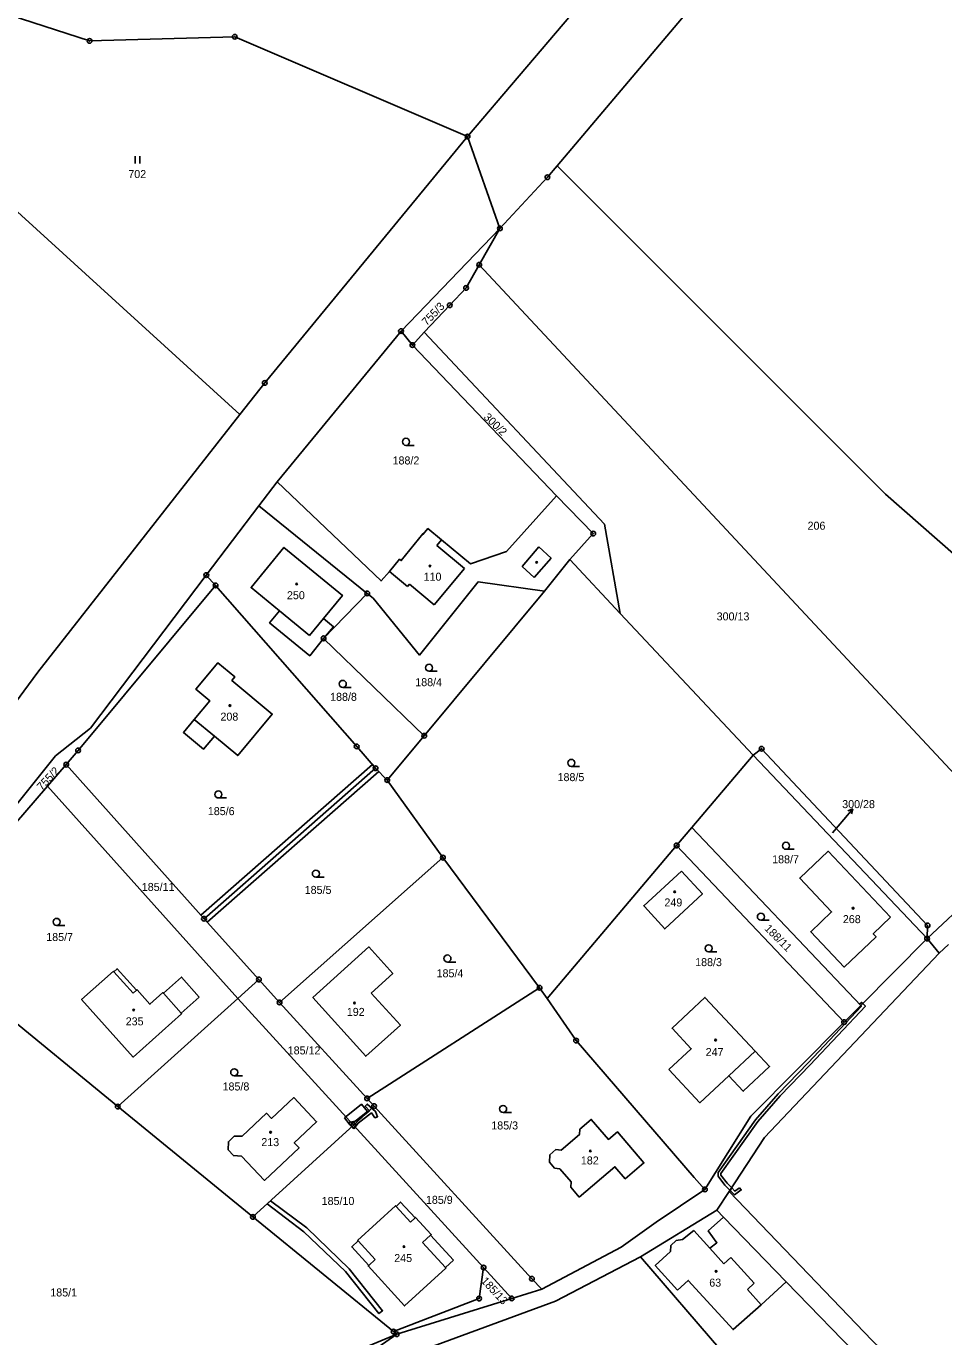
# Model space of a CAD drawing. Extents: x -680203 to -673936, y -1102717 to -1093650.
# Drawn here: x -678080.7 to -677885.7, y -1098026.9 to -1097748.5 of the extents above; entities that cross this region are included whole.
import ezdxf

# ---------------------------------------------------------------- set-up
doc = ezdxf.new("R2010")
doc.units = 0
for name, color, linetype in [('SOxx02xx_Koleje_param další_Popis10', 7, 'Continuous'), ('SOxx02xx_Staničení_Popis10', 7, 'Continuous'), ('SOxxxxxx_Koleje_hlavní_body_Popis10', 7, 'Continuous'), ('SOxxxxxx_Koleje_LN_parametry_Popis10', 7, 'Continuous'), ('SOxxxxxx_Koleje_param další_Popis10', 7, 'Continuous'), ('SOxxxxxx_Osa_bod_P', 7, 'Continuous'), ('SOxxxxxx_Staničení_Popis10', 7, 'Continuous'), ('x_prac', 7, 'Continuous')]:
    doc.layers.add(name, color=color, linetype=linetype)

msp = doc.modelspace()

# ---------------------------------------------------------------- linework, layer by layer
at = {"layer": 'SOxx02xx_Koleje_param další_Popis10'}
for centre, radius in [((-678067.22, -1097751.67), 0.5), ((-678036.39, -1097750.78), 0.5), ((-678036.39, -1097750.78), 0.0303), ((-678067.22, -1097751.67), 0.0303), ((-677986.93, -1097771.97), 0.5), ((-677986.93, -1097771.97), 0.0303), ((-677969.95, -1097780.63), 0.5), ((-677969.95, -1097780.63), 0.0303), ((-677980.04, -1097791.48), 0.5), ((-677980.04, -1097791.48), 0.0303), ((-677984.43, -1097799.21), 0.5), ((-677984.43, -1097799.21), 0.0303), ((-677987.22, -1097804.12), 0.5), ((-677987.22, -1097804.12), 0.0303), ((-677990.7, -1097807.8), 0.5), ((-677990.7, -1097807.8), 0.0303), ((-678001.06, -1097813.3), 0.5), ((-678001.06, -1097813.3), 0.0303), ((-677998.64, -1097816.26), 0.5), ((-677998.64, -1097816.26), 0.0303), ((-678030.01, -1097824.3), 0.5), ((-678030.01, -1097824.3), 0.0303), ((-677960.21, -1097856.31), 0.5), ((-677960.21, -1097856.31), 0.0303), ((-678042.42, -1097865.13), 0.5), ((-678042.42, -1097865.13), 0.0303), ((-678040.45, -1097867.3), 0.5), ((-678040.45, -1097867.3), 0.0303), ((-678008.24, -1097869.02), 0.5), ((-678008.24, -1097869.02), 0.0303), ((-678017.52, -1097878.55), 0.5), ((-678017.52, -1097878.55), 0.0303), ((-677996.13, -1097899.24), 0.5), ((-678069.65, -1097902.36), 0.5), ((-678010.48, -1097901.51), 0.5), ((-678010.48, -1097901.51), 0.0303), ((-677996.13, -1097899.24), 0.0303), ((-677924.44, -1097902), 0.5), ((-678069.65, -1097902.36), 0.0303), ((-677924.44, -1097902), 0.0303), ((-678072.19, -1097905.38), 0.5), ((-678072.19, -1097905.38), 0.0303), ((-678006.46, -1097906.13), 0.5), ((-678006.46, -1097906.13), 0.0303), ((-678003.97, -1097908.66), 0.5), ((-678003.97, -1097908.66), 0.0303), ((-677942.5, -1097922.55), 0.5), ((-677942.5, -1097922.55), 0.0303), ((-677992.15, -1097925.13), 0.5), ((-677992.15, -1097925.13), 0.0303), ((-678042.91, -1097938.11), 0.5), ((-678042.91, -1097938.11), 0.0303), ((-677889.2, -1097939.51), 0.5), ((-677889.2, -1097939.51), 0.0303), ((-677889.28, -1097942.33), 0.5), ((-677889.28, -1097942.33), 0.0303), ((-678031.26, -1097951.01), 0.5), ((-678031.26, -1097951.01), 0.0303), ((-677971.62, -1097952.75), 0.5), ((-677971.62, -1097952.75), 0.0303), ((-678026.86, -1097955.88), 0.5), ((-678026.86, -1097955.88), 0.0303), ((-677906.92, -1097960.07), 0.5), ((-677906.92, -1097960.07), 0.0303), ((-677963.87, -1097963.98), 0.5), ((-677963.87, -1097963.98), 0.0303), ((-678008.28, -1097976.26), 0.5), ((-678008.28, -1097976.26), 0.0303), ((-678061.25, -1097978.01), 0.5), ((-678061.25, -1097978.01), 0.0303), ((-678006.77, -1097977.91), 0.5), ((-678006.77, -1097977.91), 0.0303), ((-678011.17, -1097981.93), 0.5), ((-678011.17, -1097981.93), 0.0303), ((-677936.5, -1097995.6), 0.5), ((-677936.5, -1097995.6), 0.0303), ((-678032.53, -1098001.43), 0.5), ((-678032.53, -1098001.43), 0.0303), ((-677983.53, -1098012.2), 0.5), ((-677983.53, -1098012.2), 0.0303), ((-677973.24, -1098014.58), 0.5), ((-677973.24, -1098014.58), 0.0303), ((-677984.47, -1098018.77), 0.5), ((-677984.47, -1098018.77), 0.0303), ((-677977.55, -1098018.75), 0.5), ((-677977.55, -1098018.75), 0.0303), ((-678002.64, -1098025.8), 0.5), ((-678002.64, -1098025.8), 0.0303), ((-678001.97, -1098026.35), 0.5), ((-678001.97, -1098026.35), 0.0303)]:
    msp.add_circle(centre, radius, dxfattribs=at)
at = {"layer": 'SOxx02xx_Staničení_Popis10'}
for p, q in [((-677907.01, -1097917.05), (-677905.08, -1097914.75)), ((-677905.08, -1097914.75), (-677906.11, -1097915.2)), ((-677905.08, -1097914.75), (-677905.34, -1097915.84)), ((-677909.39, -1097919.85), (-677907.01, -1097917.05))]:
    msp.add_line(p, q, dxfattribs=at)
at = {"layer": 'SOxxxxxx_Koleje_hlavní_body_Popis10'}
for p, q in [((-678057.52, -1097777.67), (-678057.52, -1097776.17)), ((-678056.52, -1097777.67), (-678056.52, -1097776.17)), ((-678000, -1097837.56), (-677998.25, -1097837.56)), ((-677995.1, -1097885.54), (-677993.35, -1097885.54)), ((-678013.43, -1097888.97), (-678011.68, -1097888.97)), ((-677964.88, -1097905.75), (-677963.13, -1097905.75)), ((-678039.86, -1097912.45), (-678038.11, -1097912.45)), ((-677919.27, -1097923.36), (-677917.52, -1097923.36)), ((-678019.14, -1097929.29), (-678017.39, -1097929.29)), ((-678074.23, -1097939.53), (-678072.48, -1097939.53)), ((-677924.6, -1097938.43), (-677922.85, -1097938.43)), ((-677935.69, -1097945.14), (-677933.94, -1097945.14)), ((-677991.19, -1097947.3), (-677989.44, -1097947.3)), ((-678036.49, -1097971.47), (-678034.74, -1097971.47)), ((-677979.37, -1097979.25), (-677977.62, -1097979.25))]:
    msp.add_line(p, q, dxfattribs=at)
for centre in [(-678000, -1097836.81), (-677995.1, -1097884.79), (-678013.43, -1097888.22), (-677964.88, -1097905), (-678039.86, -1097911.7), (-677919.27, -1097922.61), (-678019.14, -1097928.54), (-678074.23, -1097938.78), (-677924.6, -1097937.68), (-677935.69, -1097944.39), (-677991.19, -1097946.55), (-678036.49, -1097970.72), (-677979.37, -1097978.5)]:
    msp.add_circle(centre, 0.75, dxfattribs=at)
at = {"layer": 'SOxxxxxx_Koleje_LN_parametry_Popis10'}
for points in [[(-678043.58, -1097937.37), (-678042.91, -1097938.11), (-678006.46, -1097906.13), (-678007.12, -1097905.38)], [(-678005.76, -1097906.85), (-678006.46, -1097906.13), (-678042.91, -1097938.11), (-678042.24, -1097938.85)], [(-677932.24, -1097994.68), (-677931.14, -1097995.79), (-677930.81, -1097995.28), (-677931.78, -1097994.28), (-677933.1, -1097992.56), (-677933.1, -1097992.19), (-677925.26, -1097981.18), (-677920.52, -1097975.72), (-677914.15, -1097969.14), (-677902.41, -1097956.65), (-677902.98, -1097956.1), (-677903.39, -1097956.52), (-677903.25, -1097956.67), (-677914.59, -1097968.72), (-677920.96, -1097975.32), (-677925.74, -1097980.8), (-677933.7, -1097991.99), (-677933.7, -1097992.76)], [(-677903.39, -1097956.52), (-677902.98, -1097956.1), (-677903.22, -1097955.87), (-677903.64, -1097956.26)], [(-678013.09, -1097980.4), (-678011.83, -1097981.97), (-678008.21, -1097979.05), (-678009.47, -1097977.49)], [(-678011.07, -1097982.71), (-678010.13, -1097981.54), (-678007.34, -1097979.34), (-678006.59, -1097980.38), (-678006.03, -1097980.16), (-678006.48, -1097979.03), (-678008.22, -1097977.48), (-678008.66, -1097977.88), (-678007.75, -1097978.89), (-678010.45, -1097981.04), (-678012.25, -1097981.36)], [(-677929.13, -1097995.23), (-677930.12, -1097995.98), (-677930.81, -1097995.28), (-677931.14, -1097995.79), (-677930.18, -1097996.78), (-677928.77, -1097995.71)], [(-678029.52, -1097998.68), (-678021.67, -1098004.57), (-678012.83, -1098013.06), (-678005.76, -1098021.97), (-678004.98, -1098021.35), (-678012.05, -1098012.43), (-678021.07, -1098003.77), (-678028.76, -1097997.99)]]:
    msp.add_lwpolyline(points, close=True, dxfattribs=at)
at = {"layer": 'SOxxxxxx_Koleje_param další_Popis10'}
for centre in [(-677972.25, -1097862.42), (-677994.9, -1097863.2), (-678023.23, -1097867), (-678037.42, -1097892.83), (-677942.92, -1097932.39), (-677905.01, -1097935.87), (-678057.85, -1097957.49), (-678010.94, -1097955.99), (-677934.24, -1097963.88), (-678028.77, -1097983.44), (-677960.83, -1097987.42), (-678000.42, -1098007.74), (-677934.12, -1098013)]:
    msp.add_circle(centre, 0.175, dxfattribs=at)
at = {"layer": 'SOxxxxxx_Staničení_Popis10'}
for p, q in [((-677993.44, -1097858.83), (-677992.47, -1097857.62)), ((-677987.57, -1097863.7), (-677993.44, -1097858.83)), ((-677975.32, -1097863.29), (-677971.76, -1097859.09)), ((-677971.76, -1097859.09), (-677969.18, -1097861.51)), ((-677969.18, -1097861.51), (-677972.74, -1097865.61)), ((-677999.66, -1097867.51), (-678003.51, -1097864.32)), ((-677994, -1097871.4), (-677987.57, -1097863.7)), ((-677972.74, -1097865.61), (-677975.32, -1097863.29)), ((-677999.27, -1097867.05), (-677999.66, -1097867.51)), ((-677999.27, -1097867.05), (-677994, -1097871.4)), ((-678026.9, -1097872.69), (-678020.47, -1097877.93)), ((-678020.47, -1097877.93), (-678017.54, -1097874.36)), ((-678044.99, -1097895.77), (-678040.71, -1097899.33)), ((-678062.05, -1097949.37), (-678057.96, -1097953.93)), ((-678057.96, -1097953.93), (-678057.26, -1097953.31)), ((-678051.55, -1097953.92), (-678047.76, -1097958.17)), ((-677931.43, -1097971.44), (-677925.82, -1097966.21)), ((-678002.11, -1097999.19), (-677999.05, -1098002.53)), ((-677999.05, -1098002.53), (-677998.08, -1098001.66)), ((-678010.16, -1098006.55), (-678006.57, -1098010.5)), ((-677994.78, -1098005.28), (-677996.5, -1098006.85)), ((-677996.5, -1098006.85), (-677991.61, -1098012.21)), ((-678006.57, -1098010.5), (-678007.92, -1098011.75)), ((-677935.43, -1098008.09), (-677932.46, -1098011.38)), ((-677932.46, -1098011.38), (-677930.97, -1098010.04)), ((-677930.97, -1098010.04), (-677926, -1098015.53)), ((-677926, -1098015.53), (-677927.48, -1098016.86)), ((-677927.48, -1098016.86), (-677924.57, -1098020.09))]:
    msp.add_line(p, q, dxfattribs=at)
at = {"layer": 'x_prac'}
for p, q in [((-677986.93, -1097771.97), (-677980.04, -1097791.48)), ((-677986.93, -1097771.97), (-677980.04, -1097791.48)), ((-677980.04, -1097791.48), (-678001.06, -1097813.3)), ((-677980.04, -1097791.48), (-678001.06, -1097813.3)), ((-677984.43, -1097799.21), (-677980.04, -1097791.48)), ((-677984.43, -1097799.21), (-677868.83, -1097923.1)), ((-678027.39, -1097845.28), (-678001.06, -1097813.3)), ((-678027.39, -1097845.28), (-678001.06, -1097813.3)), ((-677998.64, -1097816.26), (-678001.06, -1097813.3)), ((-677996.14, -1097813.52), (-677998.64, -1097816.26)), ((-677968.01, -1097848.25), (-677998.64, -1097816.26)), ((-678031.26, -1097850.39), (-678027.39, -1097845.28)), ((-678031.26, -1097850.39), (-678027.39, -1097845.28)), ((-678031.26, -1097850.39), (-678042.42, -1097865.13)), ((-678031.26, -1097850.39), (-678042.42, -1097865.13)), ((-678031.26, -1097850.39), (-678008.24, -1097869.02)), ((-677970.58, -1097868.56), (-677965.22, -1097861.8)), ((-677954.52, -1097873.24), (-677965.22, -1097861.8)), ((-678067, -1097897.61), (-678042.42, -1097865.13)), ((-678067, -1097897.61), (-678042.42, -1097865.13)), ((-678040.45, -1097867.3), (-678042.42, -1097865.13)), ((-678008.24, -1097869.02), (-678017.52, -1097878.55)), ((-677996.13, -1097899.24), (-677970.58, -1097868.56)), ((-677926.26, -1097903.36), (-677954.52, -1097873.24)), ((-678017.52, -1097878.55), (-677996.13, -1097899.24)), ((-678074.44, -1097903.51), (-678067, -1097897.61)), ((-678074.44, -1097903.51), (-678067, -1097897.61)), ((-677996.13, -1097899.24), (-678003.97, -1097908.66)), ((-678099.72, -1097934.97), (-678074.44, -1097903.51)), ((-678099.72, -1097934.97), (-678074.44, -1097903.51)), ((-677939.25, -1097918.71), (-677926.26, -1097903.36)), ((-677889.28, -1097942.33), (-677926.26, -1097903.36)), ((-678076.14, -1097909.95), (-678072.19, -1097905.38)), ((-678072.19, -1097905.38), (-678042.91, -1097938.11)), ((-678006.46, -1097906.13), (-678042.91, -1097938.11)), ((-678006.46, -1097906.13), (-678003.97, -1097908.66)), ((-678035.72, -1097955.03), (-678076.14, -1097909.95)), ((-677992.15, -1097925.13), (-678003.97, -1097908.66)), ((-677942.5, -1097922.55), (-677939.25, -1097918.71)), ((-677939.25, -1097918.71), (-677903.39, -1097956.52)), ((-677942.5, -1097922.55), (-677970.02, -1097955.07)), ((-677906.92, -1097960.07), (-677942.5, -1097922.55)), ((-677889.28, -1097942.33), (-677868.83, -1097923.1)), ((-678026.86, -1097955.88), (-677992.15, -1097925.13)), ((-677971.62, -1097952.75), (-677992.15, -1097925.13)), ((-678031.26, -1097951.01), (-678042.91, -1097938.11)), ((-677889.2, -1097939.51), (-677889.28, -1097942.33)), ((-677889.28, -1097942.33), (-677903.39, -1097956.52)), ((-677886.74, -1097945.42), (-677889.28, -1097942.33)), ((-677884.75, -1097943.6), (-677886.74, -1097945.42)), ((-678061.25, -1097978.01), (-678102.32, -1097944.3)), ((-678031.26, -1097951.01), (-678035.72, -1097955.03)), ((-678026.86, -1097955.88), (-678031.26, -1097951.01)), ((-677971.62, -1097952.75), (-678008.28, -1097976.26)), ((-677970.02, -1097955.07), (-677971.62, -1097952.75)), ((-678061.25, -1097978.01), (-678035.72, -1097955.03)), ((-678011.17, -1097981.93), (-678035.72, -1097955.03)), ((-678026.86, -1097955.88), (-678008.28, -1097976.26)), ((-677903.39, -1097956.52), (-677906.92, -1097960.07)), ((-678008.28, -1097976.26), (-678006.77, -1097977.91)), ((-678032.53, -1098001.43), (-678061.25, -1097978.01)), ((-678006.77, -1097977.91), (-678011.17, -1097981.93)), ((-678032.53, -1098001.43), (-678011.17, -1097981.93)), ((-678011.17, -1097981.93), (-677983.53, -1098012.2)), ((-677933.93, -1098000), (-677931.31, -1097996.05)), ((-678002.64, -1098025.8), (-678032.53, -1098001.43)), ((-677933.93, -1098000), (-677950.17, -1098009.92)), ((-677932.56, -1098001.52), (-677933.93, -1098000)), ((-677919.24, -1098015.25), (-677932.56, -1098001.52)), ((-677983.53, -1098012.2), (-677977.55, -1098018.75)), ((-677902.45, -1098032.51), (-677919.24, -1098015.25)), ((-677977.55, -1098018.75), (-678001.97, -1098026.35)), ((-677971.14, -1098016.76), (-677977.55, -1098018.75)), ((-678001.97, -1098026.35), (-678002.64, -1098025.8))]:
    msp.add_line(p, q, dxfattribs=at)
for points in [[(-677967.86, -1097778.2), (-677941.47, -1097746.96), (-677919.6, -1097719.98), (-677895.61, -1097690.52), (-677887.9, -1097680.71)], [(-678127.43, -1097728.1), (-678086.55, -1097745.44), (-678067.22, -1097751.67), (-678036.39, -1097750.78), (-677986.93, -1097771.97)], [(-677958.68, -1097737.85), (-677964.99, -1097746.19), (-677986.93, -1097771.97)], [(-677958.68, -1097737.85), (-677964.99, -1097746.19), (-677986.93, -1097771.97)], [(-678035.28, -1097831.01), (-678097.74, -1097774.16), (-678138.31, -1097743.07)], [(-677986.93, -1097771.97), (-678030.01, -1097824.3), (-678035.28, -1097831.01)], [(-677980.04, -1097791.48), (-677969.95, -1097780.63), (-677967.86, -1097778.2)], [(-677834.03, -1097904.12), (-677898.15, -1097847.93), (-677967.86, -1097778.2)], [(-677996.14, -1097813.52), (-677990.7, -1097807.8), (-677987.22, -1097804.12), (-677984.43, -1097799.21)], [(-677954.52, -1097873.24), (-677957.85, -1097854.32), (-677996.14, -1097813.52)], [(-678084.93, -1097894.85), (-678078.23, -1097885.75), (-678035.28, -1097831.01)], [(-677968.01, -1097848.25), (-677978.68, -1097860.11), (-677986.3, -1097862.72), (-677992.47, -1097857.62), (-677995.34, -1097855.25), (-677996.33, -1097856.44), (-677996.44, -1097856.34), (-678001.02, -1097862.03), (-678001.37, -1097861.74), (-678003.51, -1097864.32), (-678005.28, -1097866.37), (-678027.39, -1097845.28)], [(-677965.22, -1097861.8), (-677960.21, -1097856.31), (-677968.01, -1097848.25)], [(-678017.52, -1097878.55), (-678020.46, -1097882.25), (-678028.98, -1097875.24), (-678026.9, -1097872.69), (-678032.9, -1097867.78), (-678025.92, -1097859.23), (-678013.49, -1097869.43), (-678017.54, -1097874.36), (-678015.42, -1097876.1), (-678017.52, -1097878.55)], [(-678040.45, -1097867.3), (-678069.65, -1097902.36), (-678072.19, -1097905.38)], [(-678006.46, -1097906.13), (-678010.48, -1097901.51), (-678040.45, -1097867.3)], [(-678008.24, -1097869.02), (-678007, -1097870.03), (-677997.11, -1097882.11), (-677984.67, -1097866.55), (-677970.58, -1097868.56)], [(-678040.71, -1097899.33), (-678035.75, -1097903.46), (-678028.41, -1097894.65), (-678037, -1097887.5), (-678036.36, -1097886.73), (-678039.94, -1097883.75), (-678044.62, -1097889.38), (-678041.7, -1097891.81), (-678044.99, -1097895.77), (-678047.3, -1097898.54), (-678043.03, -1097902.12), (-678040.71, -1097899.33)], [(-677926.26, -1097903.36), (-677924.44, -1097902), (-677889.2, -1097939.51)], [(-678076.14, -1097909.95), (-678094.2, -1097930.82), (-678102.32, -1097944.3)], [(-677897.1, -1097937.78), (-677900.74, -1097941.28), (-677900.12, -1097941.93), (-677906.92, -1097948.38), (-677914.01, -1097940.86), (-677909.58, -1097936.67), (-677916.35, -1097929.47), (-677910.3, -1097923.76), (-677897.1, -1097937.78)], [(-677941.5, -1097927.98), (-677949.48, -1097935.34), (-677949.3, -1097935.53), (-677945.04, -1097940.25), (-677941, -1097936.52), (-677937.02, -1097932.85), (-677941.5, -1097927.98)], [(-678007.41, -1097953.88), (-678002.81, -1097949.71), (-678007.86, -1097944.08), (-678019.78, -1097954.84), (-678008.55, -1097967.31), (-678001.18, -1097960.69), (-678007.41, -1097953.88)], [(-677931.31, -1097996.05), (-677923.83, -1097984.59), (-677886.74, -1097945.42)], [(-678043.92, -1097954.74), (-678047.76, -1097958.17), (-678047.66, -1097958.28), (-678057.98, -1097967.5), (-678068.91, -1097955.28), (-678062.16, -1097949.25), (-678062.05, -1097949.37), (-678061.37, -1097948.74), (-678057.26, -1097953.31), (-678057.14, -1097953.2), (-678054.42, -1097956.26), (-678051.66, -1097953.8), (-678051.55, -1097953.92), (-678047.71, -1097950.49), (-678043.92, -1097954.74)], [(-677944.14, -1097970.15), (-677939.39, -1097965.72), (-677943.48, -1097961.35), (-677936.48, -1097954.82), (-677925.82, -1097966.21), (-677922.76, -1097969.49), (-677928.34, -1097974.73), (-677931.43, -1097971.44), (-677937.6, -1097977.18), (-677944.14, -1097970.15)], [(-677936.5, -1097995.6), (-677938.75, -1097993.05), (-677963.87, -1097963.98), (-677970.02, -1097955.07)], [(-677936.5, -1097995.6), (-677926.76, -1097980.02), (-677906.92, -1097960.07)], [(-678036.47, -1097984.3), (-678037.73, -1097985.46), (-678037.75, -1097987.18), (-678036.65, -1097988.42), (-678034.94, -1097988.55), (-678030.04, -1097993.7), (-678022.7, -1097986.77), (-678023.73, -1097985.68), (-678018.99, -1097981.21), (-678023.83, -1097976.08), (-678028.59, -1097980.52), (-678029.61, -1097979.42), (-678034.8, -1097984.25), (-678036.47, -1097984.3)], [(-678006.77, -1097977.91), (-677973.24, -1098014.58), (-677971.14, -1098016.76)], [(-677963.21, -1097997.26), (-677955.62, -1097990.79), (-677953.41, -1097993.34), (-677949.44, -1097989.95), (-677955.1, -1097983.34), (-677957, -1097984.96), (-677960.63, -1097980.71), (-677963.06, -1097982.81), (-677963.17, -1097983.94), (-677967.04, -1097987.24), (-677968.16, -1097987.15), (-677969.45, -1097988.25), (-677969.54, -1097989.83), (-677968.44, -1097991.11), (-677967.33, -1097991.19), (-677964.94, -1097994), (-677965.01, -1097995.14), (-677963.21, -1097997.26)], [(-677971.14, -1098016.76), (-677954.31, -1098007.84), (-677946.83, -1098002.57), (-677936.5, -1097995.6)], [(-677788.27, -1098131.35), (-677819.23, -1098106.42), (-677900.95, -1098027.7), (-677931.31, -1097996.05)], [(-677989.9, -1098010.65), (-677991.61, -1098012.21), (-677991.51, -1098012.32), (-678000.3, -1098020.35), (-678008.04, -1098011.86), (-678007.92, -1098011.75), (-678011.51, -1098007.8), (-678010.16, -1098006.55), (-678010.27, -1098006.42), (-678002.22, -1097999.07), (-678002.11, -1097999.19), (-678001.14, -1097998.29), (-677998.08, -1098001.66), (-677997.95, -1098001.54), (-677994.65, -1098005.16), (-677994.78, -1098005.28), (-677989.9, -1098010.65)], [(-677932.56, -1098001.52), (-677935.8, -1098004.42), (-677933.96, -1098006.92), (-677935.43, -1098008.09), (-677938.82, -1098004.35)], [(-677938.82, -1098004.35), (-677941.29, -1098006.24), (-677942.58, -1098006.46), (-677943.76, -1098007.51), (-677943.82, -1098008.81), (-677947.05, -1098011.72), (-677942.33, -1098017.01)], [(-677950.17, -1098009.92), (-677968.21, -1098019.32), (-677996.89, -1098029.87)], [(-677902.45, -1098032.51), (-677916.68, -1098046.79), (-677933.13, -1098029.74), (-677950.17, -1098009.92)], [(-678002.64, -1098025.8), (-677984.47, -1098018.77), (-677983.53, -1098012.2)], [(-677942.33, -1098017.01), (-677940.02, -1098014.92), (-677930.52, -1098025.36), (-677924.57, -1098020.09), (-677919.24, -1098015.25)], [(-678001.97, -1098026.35), (-678015.05, -1098031.76), (-678024.64, -1098035.94), (-678037.25, -1098050.85), (-678055.4, -1098061.96)], [(-678047.87, -1098062.85), (-678041.19, -1098058.09), (-678033.06, -1098053.13), (-678017.8, -1098037.38), (-678001.97, -1098026.35)]]:
    msp.add_lwpolyline(points, dxfattribs=at)

# ---------------------------------------------------------------- texts
at = {"layer": 'SOxxxxxx_Osa_bod_P'}
for s, p in [('702', (-678058.99, -1097780.79)), ('188/2', (-678002.85, -1097841.62)), ('206', (-677914.69, -1097855.48)), ('110', (-677996.26, -1097866.31)), ('250', (-678025.29, -1097870.24)), ('300/13', (-677934, -1097874.74)), ('188/4', (-677998.03, -1097888.71)), ('188/8', (-678016.12, -1097891.82)), ('208', (-678039.42, -1097896.03)), ('188/5', (-677967.8, -1097908.88)), ('300/28', (-677907.33, -1097914.61)), ('185/6', (-678042.1, -1097916.1)), ('188/7', (-677922.21, -1097926.33)), ('185/11', (-678056.13, -1097932.2)), ('185/5', (-678021.52, -1097932.83)), ('249', (-677945.1, -1097935.49)), ('268', (-677907.19, -1097939.04)), ('185/7', (-678076.43, -1097942.84)), ('188/3', (-677938.57, -1097948.17)), ('185/4', (-677993.5, -1097950.54)), ('192', (-678012.57, -1097958.74)), ('235', (-678059.55, -1097960.75)), ('185/12', (-678025.13, -1097966.92)), ('247', (-677936.34, -1097967.27)), ('185/8', (-678038.97, -1097974.58)), ('185/3', (-677981.88, -1097982.86)), ('213', (-678030.74, -1097986.4)), ('182', (-677962.85, -1097990.29)), ('185/10', (-678017.92, -1097998.9)), ('185/9', (-677995.77, -1097998.66)), ('245', (-678002.5, -1098011.02)), ('63', (-677935.57, -1098016.24)), ('185/1', (-678075.57, -1098018.33))]:
    msp.add_text(s, height=1.7, dxfattribs=at).set_placement(p)
for s, rotation, p in [('755/3', 46, (-677995.6, -1097812.26)), ('300/2', 316, (-677983.64, -1097831.73)), ('755/2', 47, (-678077.35, -1097910.99)), ('188/11', 315, (-677923.96, -1097940.33)), ('185/13', 313, (-677984.18, -1098015.14))]:
    msp.add_text(s, height=1.7, rotation=rotation, dxfattribs=at).set_placement(p)

doc.saveas('drawing.dxf')
